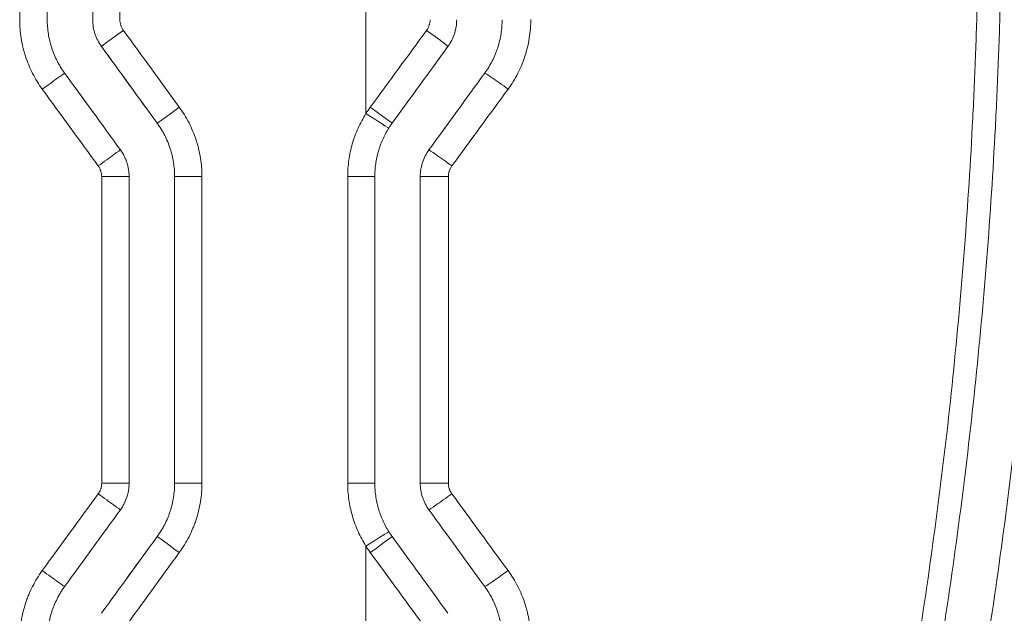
# Model space of a CAD drawing. Header units: millimetres. Extents: x 0 to 594, y 0 to 420.
# Tile 635 of 915: x 279.82 to 285.23, y 306.51 to 309.77. Entities that reach past the tile are written whole.
import ezdxf

# ---------------------------------------------------------------- set-up
doc = ezdxf.new("R2010")
doc.units = ezdxf.units.MM
doc.layers.add('1', color=7, linetype='Continuous', true_color=0xffffff)

msp = doc.modelspace()

# ---------------------------------------------------------------- linework, layer by layer
at = {"layer": '1', "color": 155, "linetype": 'Continuous', "lineweight": 13}
for p, q in [((279.8151, 309.7705), (279.8151, 311.4581)), ((280.2166, 309.7705), (280.2166, 311.4581)), ((280.3659, 311.4581), (280.3659, 309.7705)), ((280.2166, 309.7705), (280.2166, 309.7705)), ((280.2643, 309.6236), (280.2643, 309.6236)), ((280.5711, 309.2014), (280.5711, 309.2014)), ((280.4166, 308.9075), (280.2658, 308.9075)), ((280.2658, 307.2224), (280.2658, 308.9075)), ((280.6666, 308.9075), (280.6666, 308.9075)), ((280.6666, 307.2224), (280.6666, 308.9075)), ((280.6666, 308.9075), (280.8166, 308.9075)), ((280.8166, 308.9075), (280.8166, 307.2224)), ((281.7666, 308.9075), (281.6177, 308.9075)), ((281.6177, 307.2224), (281.6177, 308.9075)), ((280.4166, 307.2224), (280.2658, 307.2224)), ((280.6666, 307.2224), (280.6666, 307.2224)), ((280.6666, 307.2224), (280.8166, 307.2224)), ((281.7666, 307.2224), (281.6177, 307.2224)), ((280.5711, 306.9285), (280.5711, 306.9285)), ((281.7178, 306.5394), (281.7178, 306.876))]:
    msp.add_line(p, q, dxfattribs=at)
at = {"layer": '1', "color": 155, "linetype": 'Continuous', "lineweight": 18}
for p, q in [((279.9665, 309.7705), (279.9665, 311.4581)), ((280.2166, 311.4581), (280.2166, 309.7705)), ((280.4166, 307.2224), (280.4166, 308.9075)), ((280.6666, 308.9075), (280.6666, 307.2224)), ((281.7666, 308.9075), (281.7666, 307.2224))]:
    msp.add_line(p, q, dxfattribs=at)
at = {"layer": '1', "color": 155, "linetype": 'Continuous', "lineweight": 13}
for centre, major_axis, ratio, start_param, end_param in [((280.3857, 309.7118), (-0.1213, -0.0882), 0.002467, 4.715785, 6.276737), ((280.8403, 307.9057), (108.6245, -149.3054), 0.003761, 1.577328, 1.580157), ((282.0475, 309.7118), (0.1214, -0.0882), 0.014944, 6.276736, 7.83386), ((280.7159, 307.8312), (108.0388, -148.7038), 0.003744, 1.57729, 1.580129), ((279.9407, 309.3885), (0.1213, 0.0882), 0.004859, 0.006238, 1.577483), ((282.4922, 309.3885), (-0.1214, 0.0881), 0.027236, 4.676515, 6.249371), ((280.6925, 309.2895), (-0.1214, -0.0882), 0.000819, 4.713516, 6.276737), ((281.7166, 309.2539), (0.1269, -0.0799), 0.004248, 6.276441, 7.847237), ((281.7407, 309.2895), (0.1214, -0.0882), 0.005431, 6.276737, 7.846509), ((280.2475, 308.9663), (0.1213, 0.0882), 0.00321, 0.003969, 1.575214), ((282.1856, 308.9663), (-0.1214, 0.0881), 0.018248, 4.687866, 6.260846), ((282.1665, 308.9075), (-0.15, 0), 0.000318, 4.682772, 6.257039), ((282.1665, 307.2225), (-0.15, 0), 0.000103, 4.684083, 6.250174), ((280.2475, 307.1636), (0.1213, -0.0882), 0.00321, 4.707971, 6.279216), ((282.1856, 307.1636), (-0.1214, -0.0882), 0.01707, 0.021451, 1.594468), ((280.7452, 308.4537), (-113.2067, -155.8179), 0.003923, 1.561148, 1.563858), ((280.6925, 306.8403), (-0.1214, 0.0882), 0.000819, 0.006449, 1.56967), ((281.7166, 306.876), (0.1269, 0.0799), 0.004248, 4.719134, 6.28993), ((281.7407, 306.8403), (0.1214, 0.0882), 0.005331, 4.719727, 6.289634), ((280.8196, 308.1163), (-104.9058, -144.1934), 0.003632, 1.561662, 1.56459), ((279.9407, 306.7414), (0.1213, -0.0882), 0.004859, 4.705702, 6.276947), ((282.4922, 306.7414), (-0.1214, -0.0881), 0.025174, 0.03252, 1.605527)]:
    msp.add_ellipse(centre, major_axis=major_axis, ratio=ratio, start_param=start_param, end_param=end_param, dxfattribs=at)
at = {"layer": '1', "color": 155, "linetype": 'Continuous', "lineweight": 18}
for centre, major_axis, ratio, start_param, end_param in [((280.8504, 307.6015), (110.0735, -151.5048), 0.003815, 1.578585, 1.581372), ((280.8158, 307.2941), (106.8456, -147.0612), 0.003703, 1.580076, 1.582948), ((280.8096, 308.8147), (-106.2569, -146.2508), 0.003682, 1.558692, 1.561579), ((280.8979, 308.7278), (-115.9865, -159.6448), 0.00402, 1.559801, 1.562446)]:
    msp.add_ellipse(centre, major_axis=major_axis, ratio=ratio, start_param=start_param, end_param=end_param, dxfattribs=at)
at = {"layer": '1', "color": 155, "linetype": 'Continuous', "lineweight": 13}
for points, knots in [([(281.7178, 309.2539), (281.7178, 309.3115), (281.7178, 309.765), (281.7178, 310.2185), (281.7178, 310.6143)], [0, 0, 0, 0, 0.127109, 1, 1, 1, 1]), ([(284.4948, 304.9432), (284.5442, 305.1765), (284.5905, 305.4102), (284.6768, 305.8783), (284.7169, 306.1127), (284.7909, 306.5824), (284.8248, 306.8177), (284.8866, 307.2889), (284.9143, 307.5249), (284.9638, 307.9977), (284.9854, 308.2345), (285.0226, 308.7089), (285.0381, 308.9465), (285.0536, 309.2439), (285.0565, 309.3034), (285.0619, 309.4225), (285.0644, 309.4821), (285.0714, 309.6608), (285.0753, 309.7799), (285.0846, 310.1374), (285.0876, 310.3758), (285.0876, 310.6143)], [0, 0, 0, 0, 0.125, 0.125, 0.25, 0.25, 0.375, 0.375, 0.5, 0.5, 0.625, 0.625, 0.75, 0.75, 0.78125, 0.78125, 0.8125, 0.8125, 0.875, 0.875, 1, 1, 1, 1]), ([(285.6383, 310.6143), (285.6384, 310.3713), (285.6353, 310.1285), (285.6229, 309.6432), (285.6135, 309.4007), (285.5884, 308.916), (285.5727, 308.6738), (285.535, 308.1898), (285.513, 307.948), (285.4816, 307.6459), (285.4751, 307.5855), (285.4617, 307.4647), (285.4411, 307.2837), (285.4187, 307.1029), (285.3715, 306.7415), (285.3369, 306.5011), (285.2898, 306.2011), (285.2802, 306.1411), (285.2605, 306.0212), (285.2305, 305.8415), (285.1987, 305.6621), (285.1328, 305.3038), (285.0858, 305.0655), (285.0356, 304.8278)], [0, 0, 0, 0, 0.125, 0.125, 0.25, 0.25, 0.375, 0.375, 0.5, 0.5, 0.53125, 0.53125, 0.5625, 0.625, 0.625, 0.75, 0.75, 0.78125, 0.78125, 0.8125, 0.875, 0.875, 1, 1, 1, 1]), ([(279.9395, 309.3885), (279.9294, 309.4024), (279.9199, 309.4165), (279.9021, 309.4455), (279.8855, 309.4751), (279.8713, 309.5058), (279.8583, 309.5371), (279.8524, 309.5531), (279.8458, 309.5734), (279.8445, 309.5775), (279.842, 309.5857), (279.8408, 309.5898), (279.8373, 309.6022), (279.8351, 309.6104), (279.8292, 309.6353), (279.8225, 309.6686), (279.8185, 309.7024), (279.8158, 309.7363), (279.8151, 309.7534), (279.8151, 309.7705)], [0, 0, 0, 0, 0.125, 0.125, 0.25, 0.375, 0.375, 0.5, 0.5, 0.53125, 0.53125, 0.5625, 0.5625, 0.625, 0.625, 0.75, 0.875, 0.875, 1, 1, 1, 1]), ([(280.2643, 309.6236), (280.2566, 309.6343), (280.2497, 309.6454), (280.2408, 309.6629), (280.2381, 309.6688), (280.2343, 309.6779), (280.2332, 309.681), (280.2309, 309.6872), (280.2298, 309.6903), (280.2247, 309.7059), (280.2217, 309.7186), (280.2176, 309.7443), (280.2166, 309.7573), (280.2166, 309.7705)], [0, 0, 0, 0, 0.25, 0.25, 0.375, 0.375, 0.4375, 0.4375, 0.5, 0.5, 0.75, 0.75, 1, 1, 1, 1]), ([(280.3659, 309.7705), (280.3659, 309.7653), (280.3663, 309.7601), (280.368, 309.7498), (280.3692, 309.7447), (280.3712, 309.7384), (280.3716, 309.7372), (280.3726, 309.7347), (280.374, 309.731), (280.3756, 309.7275), (280.3792, 309.7205), (280.3819, 309.716), (280.385, 309.7118)], [0, 0, 0, 0, 0.25, 0.25, 0.5, 0.5, 0.5625, 0.5625, 0.625, 0.75, 0.75, 1, 1, 1, 1]), ([(282.0512, 309.7118), (282.0543, 309.7161), (282.0598, 309.725), (282.0639, 309.7346), (282.0659, 309.7409), (282.0663, 309.7421), (282.067, 309.7447), (282.068, 309.7485), (282.0688, 309.7523), (282.0701, 309.7601), (282.0705, 309.7653), (282.0705, 309.7706)], [0, 0, 0, 0, 0.25, 0.5, 0.5, 0.5625, 0.5625, 0.625, 0.75, 0.75, 1, 1, 1, 1]), ([(282.624, 309.7707), (282.624, 309.7665), (282.6239, 309.7622), (282.6238, 309.7536), (282.6234, 309.7408), (282.6226, 309.728), (282.6206, 309.7026), (282.6165, 309.6689), (282.6099, 309.6357), (282.6019, 309.6027), (282.5973, 309.5863), (282.5907, 309.566), (282.5893, 309.5619), (282.5865, 309.5538), (282.585, 309.5498), (282.5805, 309.5377), (282.5774, 309.5298), (282.5675, 309.5061), (282.5532, 309.4753), (282.5365, 309.4456), (282.5186, 309.4166), (282.5091, 309.4025), (282.499, 309.3886)], [0, 0, 0, 0, 0.03125, 0.03125, 0.0625, 0.125, 0.125, 0.25, 0.375, 0.375, 0.5, 0.5, 0.53125, 0.53125, 0.5625, 0.5625, 0.625, 0.625, 0.75, 0.875, 0.875, 1, 1, 1, 1]), ([(280.6922, 309.2895), (280.7023, 309.2757), (280.7118, 309.2615), (280.7296, 309.2325), (280.7462, 309.203), (280.7604, 309.1722), (280.7734, 309.1409), (280.7793, 309.125), (280.7859, 309.1046), (280.7872, 309.1006), (280.7897, 309.0923), (280.7909, 309.0882), (280.7944, 309.0759), (280.7966, 309.0676), (280.8025, 309.0427), (280.8092, 309.0094), (280.8132, 308.9756), (280.8159, 308.9417), (280.8166, 308.9246), (280.8166, 308.9075)], [0, 0, 0, 0, 0.125, 0.125, 0.25, 0.375, 0.375, 0.5, 0.5, 0.53125, 0.53125, 0.5625, 0.5625, 0.625, 0.625, 0.75, 0.875, 0.875, 1, 1, 1, 1]), ([(281.6177, 308.9075), (281.6177, 308.9228), (281.6182, 308.9381), (281.6203, 308.9684), (281.6235, 308.9985), (281.6315, 309.0432), (281.6388, 309.0726), (281.6451, 309.0945), (281.6485, 309.1055), (281.6522, 309.1163), (281.6547, 309.1236), (281.656, 309.1272), (281.6625, 309.1452), (281.6741, 309.1735), (281.6942, 309.2145), (281.7096, 309.2409), (281.7178, 309.2539)], [0, 0, 0, 0, 0.125, 0.125, 0.25, 0.375, 0.5, 0.5, 0.5625, 0.59375, 0.59375, 0.625, 0.625, 0.75, 0.875, 1, 1, 1, 1]), ([(280.6666, 308.9075), (280.6666, 308.9207), (280.6661, 308.9338), (280.664, 308.9599), (280.6609, 308.9859), (280.6558, 309.0115), (280.6512, 309.0306), (280.6496, 309.037), (280.6469, 309.0465), (280.646, 309.0497), (280.6441, 309.056), (280.6431, 309.0591), (280.638, 309.0748), (280.6334, 309.087), (280.6234, 309.1111), (280.6125, 309.1348), (280.5998, 309.1575), (280.5862, 309.1798), (280.5789, 309.1907), (280.5711, 309.2014)], [0, 0, 0, 0, 0.125, 0.125, 0.25, 0.375, 0.375, 0.4375, 0.4375, 0.46875, 0.46875, 0.5, 0.5, 0.625, 0.625, 0.75, 0.875, 0.875, 1, 1, 1, 1]), ([(280.2658, 308.9075), (280.2658, 308.9128), (280.2654, 308.918), (280.2637, 308.9283), (280.2625, 308.9333), (280.2605, 308.9396), (280.2601, 308.9408), (280.2591, 308.9433), (280.2577, 308.947), (280.2561, 308.9505), (280.2525, 308.9575), (280.2498, 308.962), (280.2467, 308.9663)], [0, 0, 0, 0, 0.25, 0.25, 0.5, 0.5, 0.5625, 0.5625, 0.625, 0.75, 0.75, 1, 1, 1, 1]), ([(282.1902, 308.9663), (282.1886, 308.9642), (282.1872, 308.962), (282.1844, 308.9575), (282.1831, 308.9553), (282.1796, 308.9483), (282.1776, 308.9435), (282.1755, 308.9373), (282.1751, 308.936), (282.1744, 308.9335), (282.1734, 308.9296), (282.1726, 308.9258), (282.1714, 308.918), (282.171, 308.9128), (282.171, 308.9075)], [0, 0, 0, 0, 0.125, 0.125, 0.25, 0.25, 0.5, 0.5, 0.5625, 0.5625, 0.625, 0.75, 0.75, 1, 1, 1, 1]), ([(280.2467, 307.1636), (280.2482, 307.1658), (280.2497, 307.1679), (280.2524, 307.1724), (280.2537, 307.1747), (280.2572, 307.1816), (280.2592, 307.1864), (280.2613, 307.1927), (280.2617, 307.194), (280.2624, 307.1965), (280.2634, 307.2003), (280.2641, 307.2042), (280.2654, 307.2119), (280.2658, 307.2171), (280.2658, 307.2224)], [0, 0, 0, 0, 0.125, 0.125, 0.25, 0.25, 0.5, 0.5, 0.5625, 0.5625, 0.625, 0.75, 0.75, 1, 1, 1, 1]), ([(280.5711, 306.9285), (280.5789, 306.9392), (280.5862, 306.9501), (280.5998, 306.9724), (280.6126, 306.9952), (280.6235, 307.019), (280.6311, 307.0372), (280.6335, 307.0433), (280.6369, 307.0526), (280.638, 307.0557), (280.6402, 307.0619), (280.6412, 307.065), (280.6463, 307.0807), (280.6498, 307.0933), (280.6559, 307.1186), (280.661, 307.1442), (280.664, 307.17), (280.6661, 307.1961), (280.6666, 307.2092), (280.6666, 307.2224)], [0, 0, 0, 0, 0.125, 0.125, 0.25, 0.375, 0.375, 0.4375, 0.4375, 0.46875, 0.46875, 0.5, 0.5, 0.625, 0.625, 0.75, 0.875, 0.875, 1, 1, 1, 1]), ([(280.8166, 307.2224), (280.8166, 307.2052), (280.8159, 307.1882), (280.8132, 307.1543), (280.8092, 307.1207), (280.8026, 307.0875), (280.7947, 307.0545), (280.7901, 307.0381), (280.7835, 307.0178), (280.7821, 307.0137), (280.7793, 307.0056), (280.7779, 307.0016), (280.7734, 306.9895), (280.7703, 306.9816), (280.7605, 306.958), (280.7462, 306.9271), (280.7296, 306.8974), (280.7118, 306.8684), (280.7023, 306.8542), (280.6922, 306.8403)], [0, 0, 0, 0, 0.125, 0.125, 0.25, 0.375, 0.375, 0.5, 0.5, 0.53125, 0.53125, 0.5625, 0.5625, 0.625, 0.625, 0.75, 0.875, 0.875, 1, 1, 1, 1]), ([(281.7178, 306.876), (281.7096, 306.889), (281.7019, 306.9022), (281.6876, 306.9289), (281.6742, 306.9561), (281.6571, 306.9981), (281.6476, 307.0269), (281.6412, 307.0489), (281.6383, 307.0599), (281.6355, 307.071), (281.6338, 307.0785), (281.633, 307.0823), (281.6289, 307.101), (281.6236, 307.131), (281.6187, 307.1765), (281.6177, 307.2071), (281.6177, 307.2224)], [0, 0, 0, 0, 0.125, 0.125, 0.25, 0.375, 0.5, 0.5, 0.5625, 0.59375, 0.59375, 0.625, 0.625, 0.75, 0.875, 1, 1, 1, 1]), ([(282.1708, 307.2224), (282.1708, 307.2171), (282.1712, 307.2119), (282.1728, 307.2016), (282.1741, 307.1966), (282.1761, 307.1903), (282.1765, 307.189), (282.1775, 307.1866), (282.1789, 307.1829), (282.1806, 307.1793), (282.1841, 307.1724), (282.1869, 307.1679), (282.19, 307.1636)], [0, 0, 0, 0, 0.25, 0.25, 0.5, 0.5, 0.5625, 0.5625, 0.625, 0.75, 0.75, 1, 1, 1, 1]), ([(279.8151, 306.3593), (279.8151, 306.3679), (279.8153, 306.3765), (279.816, 306.3935), (279.8165, 306.402), (279.8185, 306.4274), (279.8225, 306.4611), (279.8291, 306.4943), (279.837, 306.5273), (279.8416, 306.5436), (279.8482, 306.564), (279.8496, 306.568), (279.8524, 306.5761), (279.8538, 306.5802), (279.8583, 306.5922), (279.8614, 306.6002), (279.8712, 306.6238), (279.8855, 306.6547), (279.9021, 306.6843), (279.9199, 306.7133), (279.9294, 306.7275), (279.9395, 306.7414)], [0, 0, 0, 0, 0.0625, 0.0625, 0.125, 0.125, 0.25, 0.375, 0.375, 0.5, 0.5, 0.53125, 0.53125, 0.5625, 0.5625, 0.625, 0.625, 0.75, 0.875, 0.875, 1, 1, 1, 1]), ([(282.4987, 306.7414), (282.5088, 306.7276), (282.5183, 306.7134), (282.5362, 306.6845), (282.5528, 306.6549), (282.5671, 306.6242), (282.5802, 306.5929), (282.5861, 306.5769), (282.5928, 306.5566), (282.5941, 306.5525), (282.5966, 306.5443), (282.5978, 306.5402), (282.6013, 306.5278), (282.6035, 306.5195), (282.6095, 306.4947), (282.6162, 306.4613), (282.6202, 306.4275), (282.6229, 306.3936), (282.6236, 306.3765), (282.6236, 306.3593)], [0, 0, 0, 0, 0.125, 0.125, 0.25, 0.375, 0.375, 0.5, 0.5, 0.53125, 0.53125, 0.5625, 0.5625, 0.625, 0.625, 0.75, 0.875, 0.875, 1, 1, 1, 1])]:
    msp.add_open_spline(points, degree=3, knots=knots, dxfattribs=at)
at = {"layer": '1', "color": 155, "linetype": 'Continuous', "lineweight": 18}
for points, knots in [([(285.2144, 310.6143), (285.2144, 310.3746), (285.2113, 310.135), (285.2019, 309.7757), (285.198, 309.6559), (285.191, 309.4763), (285.1885, 309.4164), (285.183, 309.2967), (285.1683, 308.9976), (285.1488, 308.6991), (285.1114, 308.2223), (285.0896, 307.9843), (285.0398, 307.5091), (285.0118, 307.2719), (284.9497, 306.7983), (284.8814, 306.3254), (284.8008, 305.8541), (284.7139, 305.3836), (284.6674, 305.1488), (284.6177, 304.9143)], [0, 0, 0, 0, 0.125, 0.125, 0.1875, 0.1875, 0.21875, 0.21875, 0.25, 0.375, 0.375, 0.5, 0.5, 0.625, 0.625, 0.75, 0.875, 0.875, 1, 1, 1, 1]), ([(284.8618, 304.8625), (284.912, 305.0995), (285.006, 305.5742), (285.0874, 306.0502), (285.1626, 306.5269), (285.2315, 307.0043), (285.2879, 307.4829), (285.3381, 307.9622), (285.3601, 308.2022), (285.3978, 308.6829), (285.4135, 308.9235), (285.4387, 309.4055), (285.4481, 309.6468), (285.4608, 310.13), (285.4639, 310.372), (285.4639, 310.6143)], [0, 0, 0, 0, 0.125, 0.25, 0.25, 0.375, 0.5, 0.5, 0.625, 0.625, 0.75, 0.75, 0.875, 0.875, 1, 1, 1, 1]), ([(280.062, 309.4767), (280.0543, 309.4873), (280.047, 309.4982), (280.0334, 309.5205), (280.0206, 309.5433), (280.0097, 309.5669), (279.9997, 309.591), (279.9952, 309.6033), (279.9901, 309.6189), (279.9891, 309.622), (279.9872, 309.6284), (279.9863, 309.6315), (279.9836, 309.641), (279.9819, 309.6474), (279.9773, 309.6665), (279.9722, 309.6922), (279.9691, 309.7181), (279.9671, 309.7442), (279.9665, 309.7573), (279.9665, 309.7705)], [0, 0, 0, 0, 0.125, 0.125, 0.25, 0.375, 0.375, 0.5, 0.5, 0.53125, 0.53125, 0.5625, 0.5625, 0.625, 0.625, 0.75, 0.875, 0.875, 1, 1, 1, 1]), ([(280.2166, 309.7705), (280.2166, 309.7573), (280.2176, 309.7443), (280.2217, 309.7186), (280.2247, 309.7059), (280.2298, 309.6903), (280.2309, 309.6872), (280.2331, 309.681), (280.2343, 309.6779), (280.2381, 309.6688), (280.2408, 309.6629), (280.2497, 309.6454), (280.2566, 309.6343), (280.2643, 309.6236)], [0, 0, 0, 0, 0.25, 0.25, 0.5, 0.5, 0.5625, 0.5625, 0.625, 0.625, 0.75, 0.75, 1, 1, 1, 1]), ([(282.2166, 309.7705), (282.2166, 309.7573), (282.2155, 309.7443), (282.2125, 309.7249), (282.2112, 309.7185), (282.2089, 309.709), (282.2081, 309.7058), (282.2063, 309.6995), (282.2053, 309.6963), (282.2002, 309.6807), (282.1952, 309.6686), (282.1834, 309.6454), (282.1766, 309.6343), (282.1688, 309.6236)], [0, 0, 0, 0, 0.25, 0.25, 0.375, 0.375, 0.4375, 0.4375, 0.5, 0.5, 0.75, 0.75, 1, 1, 1, 1]), ([(282.4665, 309.7705), (282.4665, 309.7573), (282.4659, 309.7442), (282.4639, 309.7182), (282.4608, 309.6923), (282.4558, 309.6668), (282.4497, 309.6414), (282.4461, 309.6288), (282.4411, 309.6132), (282.44, 309.61), (282.4379, 309.6038), (282.4368, 309.6007), (282.4333, 309.5914), (282.4309, 309.5853), (282.4234, 309.5671), (282.4125, 309.5434), (282.3997, 309.5206), (282.386, 309.4983), (282.3788, 309.4873), (282.371, 309.4767)], [0, 0, 0, 0, 0.125, 0.125, 0.25, 0.375, 0.375, 0.5, 0.5, 0.53125, 0.53125, 0.5625, 0.5625, 0.625, 0.625, 0.75, 0.875, 0.875, 1, 1, 1, 1]), ([(280.5711, 309.2014), (280.5789, 309.1907), (280.5861, 309.1798), (280.5998, 309.1575), (280.6125, 309.1348), (280.6234, 309.1111), (280.6334, 309.087), (280.638, 309.0748), (280.6431, 309.0591), (280.644, 309.056), (280.646, 309.0497), (280.6469, 309.0465), (280.6496, 309.037), (280.6512, 309.0306), (280.6558, 309.0115), (280.6609, 308.9859), (280.664, 308.9599), (280.6661, 308.9338), (280.6666, 308.9207), (280.6666, 308.9075)], [0, 0, 0, 0, 0.125, 0.125, 0.25, 0.375, 0.375, 0.5, 0.5, 0.53125, 0.53125, 0.5625, 0.5625, 0.625, 0.625, 0.75, 0.875, 0.875, 1, 1, 1, 1]), ([(281.8435, 309.174), (281.8372, 309.164), (281.8254, 309.1436), (281.8099, 309.1121), (281.8011, 309.0903), (281.796, 309.0765), (281.795, 309.0737), (281.7931, 309.0681), (281.7903, 309.0598), (281.7877, 309.0514), (281.7829, 309.0345), (281.7772, 309.0119), (281.7711, 308.9775), (281.7687, 308.9543), (281.767, 308.931), (281.7666, 308.9193), (281.7666, 308.9075)], [0, 0, 0, 0, 0.125, 0.25, 0.375, 0.375, 0.40625, 0.40625, 0.4375, 0.5, 0.5, 0.625, 0.75, 0.875, 0.875, 1, 1, 1, 1]), ([(280.4166, 308.9075), (280.4166, 308.9207), (280.4155, 308.9337), (280.4115, 308.9594), (280.4084, 308.9721), (280.4034, 308.9877), (280.4023, 308.9909), (280.4, 308.997), (280.3988, 309.0001), (280.3951, 309.0092), (280.3923, 309.0151), (280.3834, 309.0326), (280.3766, 309.0438), (280.3688, 309.0544)], [0, 0, 0, 0, 0.25, 0.25, 0.5, 0.5, 0.5625, 0.5625, 0.625, 0.625, 0.75, 0.75, 1, 1, 1, 1]), ([(282.0643, 309.0544), (282.0566, 309.0438), (282.0497, 309.0326), (282.0379, 309.0094), (282.0329, 308.9974), (282.0278, 308.9817), (282.0269, 308.9786), (282.0251, 308.9722), (282.0243, 308.9691), (282.022, 308.9595), (282.0207, 308.9531), (282.0176, 308.9337), (282.0166, 308.9207), (282.0166, 308.9075)], [0, 0, 0, 0, 0.25, 0.25, 0.5, 0.5, 0.5625, 0.5625, 0.625, 0.625, 0.75, 0.75, 1, 1, 1, 1]), ([(280.3688, 307.0755), (280.3766, 307.0861), (280.3834, 307.0973), (280.3952, 307.1205), (280.4002, 307.1325), (280.4053, 307.1481), (280.4063, 307.1513), (280.4081, 307.1576), (280.4089, 307.1608), (280.4112, 307.1704), (280.4125, 307.1768), (280.4155, 307.1962), (280.4166, 307.2092), (280.4166, 307.2224)], [0, 0, 0, 0, 0.25, 0.25, 0.5, 0.5, 0.5625, 0.5625, 0.625, 0.625, 0.75, 0.75, 1, 1, 1, 1]), ([(280.6666, 307.2224), (280.6666, 307.2092), (280.6661, 307.1961), (280.664, 307.17), (280.6609, 307.1442), (280.6559, 307.1186), (280.6498, 307.0933), (280.6463, 307.0807), (280.6412, 307.065), (280.6401, 307.0619), (280.638, 307.0557), (280.6369, 307.0526), (280.6335, 307.0433), (280.6311, 307.0372), (280.6235, 307.019), (280.6126, 306.9952), (280.5998, 306.9724), (280.5861, 306.9501), (280.5789, 306.9392), (280.5711, 306.9285)], [0, 0, 0, 0, 0.125, 0.125, 0.25, 0.375, 0.375, 0.5, 0.5, 0.53125, 0.53125, 0.5625, 0.5625, 0.625, 0.625, 0.75, 0.875, 0.875, 1, 1, 1, 1]), ([(281.7666, 307.2224), (281.7666, 307.2106), (281.7674, 307.1871), (281.7711, 307.1521), (281.7753, 307.129), (281.7783, 307.1146), (281.779, 307.1117), (281.7803, 307.106), (281.7824, 307.0974), (281.7847, 307.0889), (281.7896, 307.0721), (281.7969, 307.0499), (281.81, 307.0176), (281.8254, 306.9862), (281.8372, 306.9659), (281.8435, 306.9559)], [0, 0, 0, 0, 0.125, 0.25, 0.375, 0.375, 0.40625, 0.40625, 0.4375, 0.5, 0.5, 0.625, 0.75, 0.875, 1, 1, 1, 1]), ([(282.0166, 307.2224), (282.0166, 307.2092), (282.0176, 307.1962), (282.0217, 307.1705), (282.0247, 307.1578), (282.0298, 307.1421), (282.0309, 307.139), (282.0331, 307.1328), (282.0343, 307.1298), (282.0381, 307.1207), (282.0408, 307.1148), (282.0497, 307.0973), (282.0566, 307.0861), (282.0643, 307.0755)], [0, 0, 0, 0, 0.25, 0.25, 0.5, 0.5, 0.5625, 0.5625, 0.625, 0.625, 0.75, 0.75, 1, 1, 1, 1]), ([(279.9665, 306.3593), (279.9665, 306.3725), (279.9671, 306.3857), (279.9691, 306.4117), (279.9722, 306.4376), (279.9773, 306.4631), (279.9833, 306.4885), (279.9869, 306.5011), (279.992, 306.5167), (279.993, 306.5198), (279.9952, 306.5261), (279.9963, 306.5292), (279.9997, 306.5385), (280.0021, 306.5446), (280.0096, 306.5627), (280.0206, 306.5865), (280.0333, 306.6093), (280.047, 306.6316), (280.0543, 306.6426), (280.062, 306.6532)], [0, 0, 0, 0, 0.125, 0.125, 0.25, 0.375, 0.375, 0.5, 0.5, 0.53125, 0.53125, 0.5625, 0.5625, 0.625, 0.625, 0.75, 0.875, 0.875, 1, 1, 1, 1]), ([(282.371, 306.6532), (282.3788, 306.6426), (282.3861, 306.6316), (282.3997, 306.6094), (282.4124, 306.5866), (282.4233, 306.563), (282.4333, 306.5389), (282.4379, 306.5266), (282.4429, 306.511), (282.4439, 306.5078), (282.4458, 306.5015), (282.4468, 306.4984), (282.4495, 306.4889), (282.4511, 306.4825), (282.4557, 306.4634), (282.4608, 306.4377), (282.4639, 306.4118), (282.466, 306.3857), (282.4665, 306.3725), (282.4665, 306.3593)], [0, 0, 0, 0, 0.125, 0.125, 0.25, 0.375, 0.375, 0.5, 0.5, 0.53125, 0.53125, 0.5625, 0.5625, 0.625, 0.625, 0.75, 0.875, 0.875, 1, 1, 1, 1])]:
    msp.add_open_spline(points, degree=3, knots=knots, dxfattribs=at)
at = {"layer": '1', "color": 155, "linetype": 'Continuous', "lineweight": 13}
for points in [[(281.7421, 309.2895), (281.8452, 309.4303), (281.9482, 309.571), (282.0512, 309.7118)], [(280.2467, 308.9663), (280.1443, 309.107), (280.0419, 309.2477), (279.9395, 309.3885)], [(282.499, 309.3886), (282.3961, 309.2478), (282.2931, 309.1071), (282.1902, 308.9663)], [(281.7178, 309.2539), (281.7255, 309.266), (281.7336, 309.2779), (281.7421, 309.2895)], [(282.171, 308.9075), (282.1709, 308.3458), (282.1708, 307.7841), (282.1708, 307.2224)], [(279.9395, 306.7414), (280.0419, 306.8821), (280.1443, 307.0229), (280.2467, 307.1636)], [(282.19, 307.1636), (282.2929, 307.0229), (282.3958, 306.8822), (282.4987, 306.7414)], [(281.7421, 306.8403), (281.7336, 306.852), (281.7255, 306.8639), (281.7178, 306.876)], [(282.0509, 306.4181), (281.948, 306.5589), (281.845, 306.6996), (281.7421, 306.8403)], [(281.7178, 304.4388), (281.7178, 305.139), (281.7178, 305.8392), (281.7178, 306.5394)]]:
    msp.add_open_spline(points, degree=3, dxfattribs=at)
at = {"layer": '1', "color": 155, "linetype": 'Continuous', "lineweight": 18}
for points in [[(282.1688, 309.6236), (282.0666, 309.4829), (281.9643, 309.3421), (281.8621, 309.2014)], [(282.371, 309.4767), (282.2688, 309.3359), (282.1666, 309.1952), (282.0643, 309.0544)], [(281.8621, 309.2014), (281.8556, 309.1924), (281.8494, 309.1833), (281.8435, 309.174)], [(282.0166, 308.9075), (282.0166, 308.3458), (282.0166, 307.7841), (282.0166, 307.2224)], [(282.0643, 307.0755), (282.1666, 306.9347), (282.2688, 306.794), (282.371, 306.6532)], [(281.8435, 306.9559), (281.8494, 306.9466), (281.8556, 306.9375), (281.8621, 306.9285)], [(281.8621, 306.9285), (281.9643, 306.7878), (282.0666, 306.647), (282.1688, 306.5063)]]:
    msp.add_open_spline(points, degree=3, dxfattribs=at)

doc.saveas('drawing.dxf')
